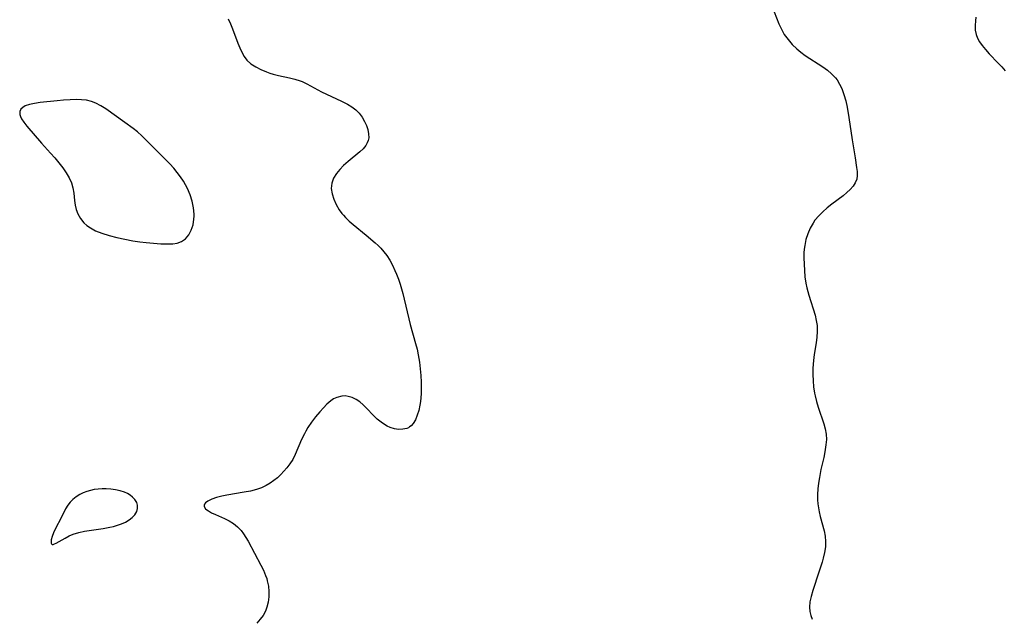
# Model space of a CAD drawing. Header units: metres. Extents: x 1073367 to 1082519, y 1569854 to 1574957.
# Tile 333 of 656: x 1077039 to 1077313, y 1573272 to 1573438. Entities that reach past the tile are written whole.
import ezdxf

# ---------------------------------------------------------------- set-up
doc = ezdxf.new("R2010")
doc.units = ezdxf.units.M
doc.layers.add('CGG_CurvaNivelLidar_v1', color=253, linetype='Continuous', lineweight=30)

msp = doc.modelspace()

# ---------------------------------------------------------------- linework, layer by layer
at = {"layer": 'CGG_CurvaNivelLidar_v1'}
for p, q in [((1077248.8692, 1573440.5094, 69.5), (1077250.2315, 1573437.1628, 69.5)), ((1077097.2261, 1573438.5935, 69), (1077097.8817, 1573437.1864, 69)), ((1077304.7884, 1573438.0155, 70), (1077304.7105, 1573436.7042, 70)), ((1077304.9192, 1573439.0339, 70), (1077304.7884, 1573438.0155, 70)), ((1077097.8817, 1573437.1864, 69), (1077098.4681, 1573435.7565, 69)), ((1077098.4681, 1573435.7565, 69), (1077099.9364, 1573431.816, 69)), ((1077250.2315, 1573437.1628, 69.5), (1077250.9842, 1573435.5401, 69.5)), ((1077250.9842, 1573435.5401, 69.5), (1077251.7213, 1573434.2231, 69.5)), ((1077304.7105, 1573436.7042, 70), (1077304.7708, 1573435.4349, 70)), ((1077304.7708, 1573435.4349, 70), (1077305.0096, 1573434.2174, 70)), ((1077251.7213, 1573434.2231, 69.5), (1077252.7436, 1573432.7687, 69.5)), ((1077252.7436, 1573432.7687, 69.5), (1077253.9177, 1573431.4198, 69.5)), ((1077305.0096, 1573434.2174, 70), (1077305.4116, 1573433.1565, 70)), ((1077305.4116, 1573433.1565, 70), (1077305.9655, 1573432.1379, 70)), ((1077099.9364, 1573431.816, 69), (1077100.4564, 1573430.518, 69)), ((1077100.4564, 1573430.518, 69), (1077101.0218, 1573429.2802, 69)), ((1077253.9177, 1573431.4198, 69.5), (1077255.2233, 1573430.1784, 69.5)), ((1077255.2233, 1573430.1784, 69.5), (1077256.3528, 1573429.2626, 69.5)), ((1077305.9655, 1573432.1379, 70), (1077306.6396, 1573431.1522, 70)), ((1077306.6396, 1573431.1522, 70), (1077307.5792, 1573429.9892, 70)), ((1077307.5792, 1573429.9892, 70), (1077308.6145, 1573428.8482, 70)), ((1077101.0218, 1573429.2802, 69), (1077101.6706, 1573428.1297, 69)), ((1077101.6706, 1573428.1297, 69), (1077102.4451, 1573427.0984, 69)), ((1077102.4451, 1573427.0984, 69), (1077103.5717, 1573426.0576, 69)), ((1077256.3528, 1573429.2626, 69.5), (1077257.5361, 1573428.4014, 69.5)), ((1077257.5361, 1573428.4014, 69.5), (1077262.3828, 1573425.1909, 69.5)), ((1077308.6145, 1573428.8482, 70), (1077311.1284, 1573426.2513, 70)), ((1077103.5717, 1573426.0576, 69), (1077104.8816, 1573425.1889, 69)), ((1077104.8816, 1573425.1889, 69), (1077106.3235, 1573424.454, 69)), ((1077106.3235, 1573424.454, 69), (1077107.8558, 1573423.8247, 69)), ((1077262.3828, 1573425.1909, 69.5), (1077263.6687, 1573424.2605, 69.5)), ((1077263.6687, 1573424.2605, 69.5), (1077264.8619, 1573423.2623, 69.5)), ((1077311.1284, 1573426.2513, 70), (1077312.1079, 1573425.1893, 70)), ((1077312.1079, 1573425.1893, 70), (1077313.0571, 1573424.0902, 70)), ((1077107.8558, 1573423.8247, 69), (1077108.8498, 1573423.4782, 69)), ((1077108.8498, 1573423.4782, 69), (1077109.7245, 1573423.2179, 69)), ((1077109.7245, 1573423.2179, 69), (1077111.2258, 1573422.8453, 69)), ((1077111.2258, 1573422.8453, 69), (1077114.2731, 1573422.1854, 69)), ((1077114.2731, 1573422.1854, 69), (1077115.7779, 1573421.8111, 69)), ((1077115.7779, 1573421.8111, 69), (1077117.2422, 1573421.3479, 69)), ((1077117.2422, 1573421.3479, 69), (1077117.7394, 1573421.1568, 69)), ((1077264.8619, 1573423.2623, 69.5), (1077265.9206, 1573422.16, 69.5)), ((1077265.9206, 1573422.16, 69.5), (1077266.354, 1573421.6021, 69.5)), ((1077266.354, 1573421.6021, 69.5), (1077267.084, 1573420.439, 69.5)), ((1077117.7394, 1573421.1568, 69), (1077119.1228, 1573420.5212, 69)), ((1077119.1228, 1573420.5212, 69), (1077123.1665, 1573418.3097, 69)), ((1077267.084, 1573420.439, 69.5), (1077267.6868, 1573419.1855, 69.5)), ((1077267.6868, 1573419.1855, 69.5), (1077268.2905, 1573417.5258, 69.5)), ((1077051.5177, 1573415.9562, 69), (1077049.7233, 1573415.7853, 69)), ((1077053.3119, 1573416.0838, 69), (1077051.5177, 1573415.9562, 69)), ((1077055.0863, 1573416.133, 69), (1077053.3119, 1573416.0838, 69)), ((1077056.501, 1573416.0832, 69), (1077055.0863, 1573416.133, 69)), ((1077057.8837, 1573415.9093, 69), (1077056.501, 1573416.0832, 69)), ((1077059.2201, 1573415.5757, 69), (1077057.8837, 1573415.9093, 69)), ((1077123.1665, 1573418.3097, 69), (1077128.7087, 1573415.7112, 69)), ((1077268.2905, 1573417.5258, 69.5), (1077268.7702, 1573415.7842, 69.5)), ((1077039.6216, 1573413.4544, 69), (1077039.3262, 1573412.8369, 69)), ((1077040.1595, 1573413.9605, 69), (1077039.6216, 1573413.4544, 69)), ((1077040.8795, 1573414.3362, 69), (1077040.1595, 1573413.9605, 69)), ((1077042.0658, 1573414.7225, 69), (1077040.8795, 1573414.3362, 69)), ((1077043.4577, 1573415.0256, 69), (1077042.0658, 1573414.7225, 69)), ((1077044.9946, 1573415.268, 69), (1077043.4577, 1573415.0256, 69)), ((1077049.7233, 1573415.7853, 69), (1077044.9946, 1573415.268, 69)), ((1077060.5095, 1573415.0852, 69), (1077059.2201, 1573415.5757, 69)), ((1077061.9046, 1573414.363, 69), (1077060.5095, 1573415.0852, 69)), ((1077063.2586, 1573413.5131, 69), (1077061.9046, 1573414.363, 69)), ((1077068.566, 1573409.7707, 69), (1077063.2586, 1573413.5131, 69)), ((1077128.7087, 1573415.7112, 69), (1077130.3833, 1573414.8335, 69)), ((1077130.3833, 1573414.8335, 69), (1077131.5773, 1573414.0816, 69)), ((1077131.5773, 1573414.0816, 69), (1077132.6654, 1573413.2425, 69)), ((1077132.6654, 1573413.2425, 69), (1077133.615, 1573412.3054, 69)), ((1077268.7702, 1573415.7842, 69.5), (1077269.1603, 1573413.985, 69.5)), ((1077269.1603, 1573413.985, 69.5), (1077269.6461, 1573411.134, 69.5)), ((1077039.3262, 1573412.8369, 69), (1077039.3188, 1573411.9294, 69)), ((1077039.3188, 1573411.9294, 69), (1077039.498, 1573411.3734, 69)), ((1077039.498, 1573411.3734, 69), (1077039.7904, 1573410.7994, 69)), ((1077039.7904, 1573410.7994, 69), (1077040.4763, 1573409.7972, 69)), ((1077133.615, 1573412.3054, 69), (1077134.4397, 1573411.2058, 69)), ((1077134.4397, 1573411.2058, 69), (1077135.1122, 1573410.0293, 69)), ((1077269.6461, 1573411.134, 69.5), (1077270.5496, 1573404.9177, 69.5)), ((1077040.4763, 1573409.7972, 69), (1077041.3363, 1573408.7386, 69)), ((1077041.3363, 1573408.7386, 69), (1077045.3636, 1573404.0158, 69)), ((1077070.8828, 1573408.0396, 69), (1077068.566, 1573409.7707, 69)), ((1077072.0071, 1573407.1262, 69), (1077070.8828, 1573408.0396, 69)), ((1077135.1122, 1573410.0293, 69), (1077135.6283, 1573408.8964, 69)), ((1077135.6283, 1573408.8964, 69), (1077136.0182, 1573407.7545, 69)), ((1077136.0182, 1573407.7545, 69), (1077136.2486, 1573406.6222, 69)), ((1077073.2663, 1573406.0186, 69), (1077072.0071, 1573407.1262, 69)), ((1077074.4843, 1573404.8683, 69), (1077073.2663, 1573406.0186, 69)), ((1077079.9148, 1573399.4112, 69), (1077074.4843, 1573404.8683, 69)), ((1077136.2769, 1573405.5177, 69), (1077136.149, 1573404.768, 69)), ((1077136.2486, 1573406.6222, 69), (1077136.2769, 1573405.5177, 69)), ((1077270.5496, 1573404.9177, 69.5), (1077271.4013, 1573399.9382, 69.5)), ((1077045.3636, 1573404.0158, 69), (1077047.8953, 1573401.2491, 69)), ((1077134.7226, 1573402.4532, 69), (1077133.842, 1573401.6118, 69)), ((1077135.4546, 1573403.3319, 69), (1077134.7226, 1573402.4532, 69)), ((1077135.8824, 1573404.0503, 69), (1077135.4546, 1573403.3319, 69)), ((1077136.149, 1573404.768, 69), (1077135.8824, 1573404.0503, 69)), ((1077047.8953, 1573401.2491, 69), (1077049.0864, 1573399.9106, 69)), ((1077049.0864, 1573399.9106, 69), (1077050.2278, 1573398.5503, 69)), ((1077081.0263, 1573398.2433, 69), (1077079.9148, 1573399.4112, 69)), ((1077133.842, 1573401.6118, 69), (1077130.5399, 1573398.8901, 69)), ((1077271.4013, 1573399.9382, 69.5), (1077271.8065, 1573397.2441, 69.5)), ((1077050.2278, 1573398.5503, 69), (1077051.3002, 1573397.1742, 69)), ((1077051.3002, 1573397.1742, 69), (1077052.2647, 1573395.8023, 69)), ((1077082.0964, 1573397.0424, 69), (1077081.0263, 1573398.2433, 69)), ((1077083.0548, 1573395.8697, 69), (1077082.0964, 1573397.0424, 69)), ((1077128.2619, 1573396.6751, 69), (1077127.3494, 1573395.5406, 69)), ((1077129.3005, 1573397.7674, 69), (1077128.2619, 1573396.6751, 69)), ((1077130.5399, 1573398.8901, 69), (1077129.3005, 1573397.7674, 69)), ((1077271.8065, 1573397.2441, 69.5), (1077271.9396, 1573396.0884, 69.5)), ((1077052.2647, 1573395.8023, 69), (1077053.0918, 1573394.4063, 69)), ((1077053.0918, 1573394.4063, 69), (1077053.7251, 1573392.9708, 69)), ((1077083.9556, 1573394.6633, 69), (1077083.0548, 1573395.8697, 69)), ((1077084.7922, 1573393.4273, 69), (1077083.9556, 1573394.6633, 69)), ((1077126.5256, 1573394.2395, 69), (1077126.0066, 1573392.8848, 69)), ((1077127.3494, 1573395.5406, 69), (1077126.5256, 1573394.2395, 69)), ((1077271.8198, 1573393.9718, 69.5), (1077271.4275, 1573392.9891, 69.5)), ((1077271.9696, 1573395.0007, 69.5), (1077271.8198, 1573393.9718, 69.5)), ((1077271.9396, 1573396.0884, 69.5), (1077271.9696, 1573395.0007, 69.5)), ((1077053.7251, 1573392.9708, 69), (1077054.1102, 1573391.5579, 69)), ((1077054.1102, 1573391.5579, 69), (1077054.3371, 1573390.1182, 69)), ((1077085.4024, 1573392.4237, 69), (1077084.7922, 1573393.4273, 69)), ((1077085.9478, 1573391.3944, 69), (1077085.4024, 1573392.4237, 69)), ((1077086.6626, 1573389.6643, 69), (1077085.9478, 1573391.3944, 69)), ((1077126.0066, 1573392.8848, 69), (1077125.88, 1573391.4434, 69)), ((1077125.88, 1573391.4434, 69), (1077126.0875, 1573389.9458, 69)), ((1077270.8207, 1573392.0514, 69.5), (1077270.0425, 1573391.1532, 69.5)), ((1077271.4275, 1573392.9891, 69.5), (1077270.8207, 1573392.0514, 69.5)), ((1077054.3371, 1573390.1182, 69), (1077054.5484, 1573388.0845, 69)), ((1077087.1922, 1573387.8755, 69), (1077086.6626, 1573389.6643, 69)), ((1077126.0875, 1573389.9458, 69), (1077126.5468, 1573388.4297, 69)), ((1077268.0724, 1573389.4102, 69.5), (1077264.9253, 1573387.0184, 69.5)), ((1077269.1087, 1573390.2705, 69.5), (1077268.0724, 1573389.4102, 69.5)), ((1077270.0425, 1573391.1532, 69.5), (1077269.1087, 1573390.2705, 69.5)), ((1077054.5484, 1573388.0845, 69), (1077054.7333, 1573386.7907, 69)), ((1077054.7333, 1573386.7907, 69), (1077055.0173, 1573385.5291, 69)), ((1077087.5581, 1573386.0592, 69), (1077087.1922, 1573387.8755, 69)), ((1077087.7604, 1573384.2437, 69), (1077087.5581, 1573386.0592, 69)), ((1077126.5468, 1573388.4297, 69), (1077127.2198, 1573386.9207, 69)), ((1077127.2198, 1573386.9207, 69), (1077128.0919, 1573385.4554, 69)), ((1077263.6466, 1573386.0034, 69.5), (1077262.414, 1573384.935, 69.5)), ((1077264.9253, 1573387.0184, 69.5), (1077263.6466, 1573386.0034, 69.5)), ((1077055.0173, 1573385.5291, 69), (1077055.4456, 1573384.3278, 69)), ((1077055.4456, 1573384.3278, 69), (1077056.1688, 1573383.0503, 69)), ((1077056.1688, 1573383.0503, 69), (1077057.1217, 1573381.9089, 69)), ((1077087.7221, 1573382.8562, 69), (1077087.77, 1573383.7594, 69)), ((1077087.77, 1573383.7594, 69), (1077087.7604, 1573384.2437, 69)), ((1077128.0919, 1573385.4554, 69), (1077128.8112, 1573384.4889, 69)), ((1077128.8112, 1573384.4889, 69), (1077129.2374, 1573383.9894, 69)), ((1077129.2374, 1573383.9894, 69), (1077129.8556, 1573383.3299, 69)), ((1077129.8556, 1573383.3299, 69), (1077130.8856, 1573382.3427, 69)), ((1077261.2621, 1573383.7974, 69.5), (1077260.2305, 1573382.5706, 69.5)), ((1077262.414, 1573384.935, 69.5), (1077261.2621, 1573383.7974, 69.5)), ((1077057.1217, 1573381.9089, 69), (1077057.9953, 1573381.1333, 69)), ((1077057.9953, 1573381.1333, 69), (1077058.9731, 1573380.4428, 69)), ((1077058.9731, 1573380.4428, 69), (1077060.3821, 1573379.6784, 69)), ((1077086.9833, 1573379.8238, 69), (1077087.4617, 1573381.3031, 69)), ((1077087.4617, 1573381.3031, 69), (1077087.7221, 1573382.8562, 69)), ((1077130.8856, 1573382.3427, 69), (1077131.9789, 1573381.3864, 69)), ((1077131.9789, 1573381.3864, 69), (1077135.5571, 1573378.4635, 69)), ((1077258.8777, 1573380.3363, 69.5), (1077258.2249, 1573378.7996, 69.5)), ((1077259.6893, 1573381.7881, 69.5), (1077258.8777, 1573380.3363, 69.5)), ((1077260.2305, 1573382.5706, 69.5), (1077259.6893, 1573381.7881, 69.5)), ((1077060.3821, 1573379.6784, 69), (1077062.1264, 1573378.9761, 69)), ((1077062.1264, 1573378.9761, 69), (1077064.1751, 1573378.327, 69)), ((1077064.1751, 1573378.327, 69), (1077066.3192, 1573377.7728, 69)), ((1077066.3192, 1573377.7728, 69), (1077068.5308, 1573377.2967, 69)), ((1077085.3848, 1573377.4275, 69), (1077086.2895, 1573378.5049, 69)), ((1077086.2895, 1573378.5049, 69), (1077086.9833, 1573379.8238, 69)), ((1077135.5571, 1573378.4635, 69), (1077138.0767, 1573376.3134, 69)), ((1077258.2249, 1573378.7996, 69.5), (1077257.7252, 1573377.1978, 69.5)), ((1077068.5308, 1573377.2967, 69), (1077070.722, 1573376.9032, 69)), ((1077070.722, 1573376.9032, 69), (1077072.669, 1573376.6134, 69)), ((1077072.669, 1573376.6134, 69), (1077074.4518, 1573376.3963, 69)), ((1077074.4518, 1573376.3963, 69), (1077078.5, 1573376.0232, 69)), ((1077078.5, 1573376.0232, 69), (1077080.7107, 1573375.9903, 69)), ((1077080.7107, 1573375.9903, 69), (1077081.8809, 1573376.0483, 69)), ((1077081.8809, 1573376.0483, 69), (1077083.1049, 1573376.2437, 69)), ((1077083.1049, 1573376.2437, 69), (1077084.2811, 1573376.6601, 69)), ((1077084.2811, 1573376.6601, 69), (1077085.3848, 1573377.4275, 69)), ((1077138.0767, 1573376.3134, 69), (1077138.8697, 1573375.5815, 69)), ((1077138.8697, 1573375.5815, 69), (1077139.6287, 1573374.8234, 69)), ((1077139.6287, 1573374.8234, 69), (1077140.5093, 1573373.8266, 69)), ((1077257.3838, 1573375.546, 69.5), (1077257.2583, 1573374.5316, 69.5)), ((1077257.7252, 1573377.1978, 69.5), (1077257.3838, 1573375.546, 69.5)), ((1077140.5093, 1573373.8266, 69), (1077141.3117, 1573372.7682, 69)), ((1077141.3117, 1573372.7682, 69), (1077142.1451, 1573371.4584, 69)), ((1077257.1861, 1573373.5063, 69.5), (1077257.1553, 1573372.1448, 69.5)), ((1077257.1553, 1573372.1448, 69.5), (1077257.1867, 1573370.3912, 69.5)), ((1077257.2583, 1573374.5316, 69.5), (1077257.1861, 1573373.5063, 69.5)), ((1077142.1451, 1573371.4584, 69), (1077142.8852, 1573370.0824, 69)), ((1077142.8852, 1573370.0824, 69), (1077143.5513, 1573368.6551, 69)), ((1077257.1867, 1573370.3912, 69.5), (1077257.2879, 1573368.6276, 69.5)), ((1077143.5513, 1573368.6551, 69), (1077143.986, 1573367.6194, 69)), ((1077143.986, 1573367.6194, 69), (1077144.5096, 1573366.2451, 69)), ((1077257.2879, 1573368.6276, 69.5), (1077257.4626, 1573366.8643, 69.5)), ((1077257.4626, 1573366.8643, 69.5), (1077257.7205, 1573365.1113, 69.5)), ((1077144.5096, 1573366.2451, 69), (1077144.9877, 1573364.8461, 69)), ((1077144.9877, 1573364.8461, 69), (1077145.7513, 1573362.2188, 69)), ((1077257.7205, 1573365.1113, 69.5), (1077257.9794, 1573363.7922, 69.5)), ((1077145.7513, 1573362.2188, 69), (1077147.8127, 1573353.6243, 69)), ((1077257.9794, 1573363.7922, 69.5), (1077258.5032, 1573361.7204, 69.5)), ((1077258.5032, 1573361.7204, 69.5), (1077260.2445, 1573356.1617, 69.5)), ((1077260.2445, 1573356.1617, 69.5), (1077260.5902, 1573354.7434, 69.5)), ((1077147.8127, 1573353.6243, 69), (1077149.2838, 1573348.3137, 69)), ((1077260.5902, 1573354.7434, 69.5), (1077260.8153, 1573353.3182, 69.5)), ((1077260.8153, 1573353.3182, 69.5), (1077260.8855, 1573351.7048, 69.5)), ((1077260.8855, 1573351.7048, 69.5), (1077260.792, 1573350.0805, 69.5)), ((1077149.2838, 1573348.3137, 69), (1077149.6871, 1573346.757, 69)), ((1077260.5845, 1573348.4835, 69.5), (1077260.0354, 1573345.266, 69.5)), ((1077260.792, 1573350.0805, 69.5), (1077260.5845, 1573348.4835, 69.5)), ((1077149.6871, 1573346.757, 69), (1077150.0372, 1573345.1912, 69)), ((1077150.0372, 1573345.1912, 69), (1077150.3792, 1573343.1436, 69)), ((1077260.0354, 1573345.266, 69.5), (1077259.7988, 1573343.638, 69.5)), ((1077150.3792, 1573343.1436, 69), (1077150.5891, 1573341.2985, 69)), ((1077259.7988, 1573343.638, 69.5), (1077259.6274, 1573341.4331, 69.5)), ((1077150.5891, 1573341.2985, 69), (1077150.7463, 1573339.4429, 69)), ((1077150.7463, 1573339.4429, 69), (1077150.8463, 1573337.591, 69)), ((1077259.6274, 1573341.4331, 69.5), (1077259.6139, 1573339.7038, 69.5)), ((1077259.6139, 1573339.7038, 69.5), (1077259.6945, 1573337.9726, 69.5)), ((1077150.8463, 1573337.591, 69), (1077150.8674, 1573335.7535, 69)), ((1077259.6945, 1573337.9726, 69.5), (1077259.8652, 1573336.2487, 69.5)), ((1077129.7045, 1573333.7522, 69), (1077128.8086, 1573333.7172, 69)), ((1077130.6027, 1573333.6376, 69), (1077129.7045, 1573333.7522, 69)), ((1077150.8221, 1573334.4685, 69), (1077150.7271, 1573333.204, 69)), ((1077150.8674, 1573335.7535, 69), (1077150.8221, 1573334.4685, 69)), ((1077259.8652, 1573336.2487, 69.5), (1077260.1281, 1573334.5416, 69.5)), ((1077260.1281, 1573334.5416, 69.5), (1077260.2814, 1573333.7703, 69.5)), ((1077260.2814, 1573333.7703, 69.5), (1077260.6696, 1573332.2015, 69.5)), ((1077124.6712, 1573331.4991, 69), (1077123.6719, 1573330.4874, 69)), ((1077125.7135, 1573332.3767, 69), (1077124.6712, 1573331.4991, 69)), ((1077126.5355, 1573332.9184, 69), (1077125.7135, 1573332.3767, 69)), ((1077127.391, 1573333.3395, 69), (1077126.5355, 1573332.9184, 69)), ((1077128.8086, 1573333.7172, 69), (1077127.391, 1573333.3395, 69)), ((1077131.7016, 1573333.2988, 69), (1077130.6027, 1573333.6376, 69)), ((1077132.7702, 1573332.7712, 69), (1077131.7016, 1573333.2988, 69)), ((1077133.7947, 1573332.0825, 69), (1077132.7702, 1573332.7712, 69)), ((1077134.7613, 1573331.2636, 69), (1077133.7947, 1573332.0825, 69)), ((1077135.6926, 1573330.354, 69), (1077134.7613, 1573331.2636, 69)), ((1077150.4676, 1573331.212, 69), (1077150.1681, 1573329.7492, 69)), ((1077150.6142, 1573332.1961, 69), (1077150.4676, 1573331.212, 69)), ((1077150.7271, 1573333.204, 69), (1077150.6142, 1573332.1961, 69)), ((1077260.6696, 1573332.2015, 69.5), (1077261.1457, 1573330.598, 69.5)), ((1077122.6958, 1573329.3849, 69), (1077121.5343, 1573327.9786, 69)), ((1077123.6719, 1573330.4874, 69), (1077122.6958, 1573329.3849, 69)), ((1077137.6467, 1573328.319, 69), (1077135.6926, 1573330.354, 69)), ((1077138.6533, 1573327.3427, 69), (1077137.6467, 1573328.319, 69)), ((1077149.7721, 1573328.3848, 69), (1077149.265, 1573327.1534, 69)), ((1077150.1681, 1573329.7492, 69), (1077149.7721, 1573328.3848, 69)), ((1077261.1457, 1573330.598, 69.5), (1077262.6671, 1573326.0281, 69.5)), ((1077120.4121, 1573326.5009, 69), (1077119.3654, 1573324.9507, 69)), ((1077121.5343, 1573327.9786, 69), (1077120.4121, 1573326.5009, 69)), ((1077139.7075, 1573326.4592, 69), (1077138.6533, 1573327.3427, 69)), ((1077140.6326, 1573325.8271, 69), (1077139.7075, 1573326.4592, 69)), ((1077141.4024, 1573325.392, 69), (1077140.6326, 1573325.8271, 69)), ((1077148.6245, 1573326.0986, 69), (1077148.044, 1573325.4617, 69)), ((1077149.265, 1573327.1534, 69), (1077148.6245, 1573326.0986, 69)), ((1077262.6671, 1573326.0281, 69.5), (1077263.066, 1573324.5981, 69.5)), ((1077118.3963, 1573323.2516, 69), (1077117.6453, 1573321.6813, 69)), ((1077118.7835, 1573323.9711, 69), (1077118.3963, 1573323.2516, 69)), ((1077119.3654, 1573324.9507, 69), (1077118.7835, 1573323.9711, 69)), ((1077142.1882, 1573325.032, 69), (1077141.4024, 1573325.392, 69)), ((1077143.3935, 1573324.6491, 69), (1077142.1882, 1573325.032, 69)), ((1077144.5915, 1573324.4637, 69), (1077143.3935, 1573324.6491, 69)), ((1077145.7461, 1573324.4847, 69), (1077144.5915, 1573324.4637, 69)), ((1077146.8183, 1573324.7325, 69), (1077145.7461, 1573324.4847, 69)), ((1077147.2853, 1573324.9376, 69), (1077146.8183, 1573324.7325, 69)), ((1077147.611, 1573325.1285, 69), (1077147.2853, 1573324.9376, 69)), ((1077148.044, 1573325.4617, 69), (1077147.611, 1573325.1285, 69)), ((1077263.066, 1573324.5981, 69.5), (1077263.3244, 1573323.158, 69.5)), ((1077263.3244, 1573323.158, 69.5), (1077263.3926, 1573321.6721, 69.5)), ((1077117.6453, 1573321.6813, 69), (1077115.8487, 1573317.4606, 69)), ((1077263.2951, 1573320.1629, 69.5), (1077263.0073, 1573318.26, 69.5)), ((1077263.3926, 1573321.6721, 69.5), (1077263.2951, 1573320.1629, 69.5)), ((1077115.8487, 1573317.4606, 69), (1077115.1567, 1573316.1217, 69)), ((1077263.0073, 1573318.26, 69.5), (1077262.6697, 1573316.6393, 69.5)), ((1077114.4016, 1573314.9317, 69), (1077113.5547, 1573313.8002, 69)), ((1077115.1567, 1573316.1217, 69), (1077114.4016, 1573314.9317, 69)), ((1077262.6697, 1573316.6393, 69.5), (1077261.9072, 1573313.3565, 69.5)), ((1077111.8394, 1573311.8942, 69), (1077110.8969, 1573311.0238, 69)), ((1077112.7253, 1573312.8228, 69), (1077111.8394, 1573311.8942, 69)), ((1077113.5547, 1573313.8002, 69), (1077112.7253, 1573312.8228, 69)), ((1077261.9072, 1573313.3565, 69.5), (1077261.4486, 1573311.096, 69.5)), ((1077108.8824, 1573309.5184, 69), (1077107.8024, 1573308.8795, 69)), ((1077109.9152, 1573310.2354, 69), (1077108.8824, 1573309.5184, 69)), ((1077110.8969, 1573311.0238, 69), (1077109.9152, 1573310.2354, 69)), ((1077261.2026, 1573309.5292, 69.5), (1077261.0281, 1573307.9614, 69.5)), ((1077261.4486, 1573311.096, 69.5), (1077261.2026, 1573309.5292, 69.5)), ((1077056.9509, 1573306.817, 69), (1077056.0134, 1573306.3442, 69)), ((1077057.936, 1573307.2112, 69), (1077056.9509, 1573306.817, 69)), ((1077058.9611, 1573307.5193, 69), (1077057.936, 1573307.2112, 69)), ((1077060.0276, 1573307.7362, 69), (1077058.9611, 1573307.5193, 69)), ((1077061.1173, 1573307.8692, 69), (1077060.0276, 1573307.7362, 69)), ((1077062.2198, 1573307.9288, 69), (1077061.1173, 1573307.8692, 69)), ((1077063.3256, 1573307.9203, 69), (1077062.2198, 1573307.9288, 69)), ((1077064.5951, 1573307.8311, 69), (1077063.3256, 1573307.9203, 69)), ((1077065.9304, 1573307.6562, 69), (1077064.5951, 1573307.8311, 69)), ((1077067.2179, 1573307.3868, 69), (1077065.9304, 1573307.6562, 69)), ((1077068.4282, 1573306.9946, 69), (1077067.2179, 1573307.3868, 69)), ((1077069.2403, 1573306.6157, 69), (1077068.4282, 1573306.9946, 69)), ((1077069.9832, 1573306.1645, 69), (1077069.2403, 1573306.6157, 69)), ((1077101.6787, 1573306.9689, 69), (1077096.8296, 1573306.1504, 69)), ((1077103.397, 1573307.2924, 69), (1077101.6787, 1573306.9689, 69)), ((1077105.0775, 1573307.723, 69), (1077103.397, 1573307.2924, 69)), ((1077106.4669, 1573308.235, 69), (1077105.0775, 1573307.723, 69)), ((1077107.8024, 1573308.8795, 69), (1077106.4669, 1573308.235, 69)), ((1077261.0281, 1573307.9614, 69.5), (1077260.9382, 1573306.3994, 69.5)), ((1077260.9382, 1573306.3994, 69.5), (1077260.9502, 1573304.85, 69.5)), ((1077053.3249, 1573304.2459, 69), (1077052.6497, 1573303.3996, 69)), ((1077054.1256, 1573305.0215, 69), (1077053.3249, 1573304.2459, 69)), ((1077055.0273, 1573305.7238, 69), (1077054.1256, 1573305.0215, 69)), ((1077056.0134, 1573306.3442, 69), (1077055.0273, 1573305.7238, 69)), ((1077070.6448, 1573305.6509, 69), (1077069.9832, 1573306.1645, 69)), ((1077071.321, 1573304.9491, 69), (1077070.6448, 1573305.6509, 69)), ((1077071.8179, 1573304.1846, 69), (1077071.321, 1573304.9491, 69)), ((1077072.0899, 1573303.3734, 69), (1077071.8179, 1573304.1846, 69)), ((1077090.6806, 1573303.7002, 69), (1077090.5743, 1573303.4013, 69)), ((1077090.9701, 1573304.0861, 69), (1077090.6806, 1573303.7002, 69)), ((1077091.5711, 1573304.5351, 69), (1077090.9701, 1573304.0861, 69)), ((1077092.6503, 1573305.0515, 69), (1077091.5711, 1573304.5351, 69)), ((1077093.9842, 1573305.5032, 69), (1077092.6503, 1573305.0515, 69)), ((1077095.5011, 1573305.8874, 69), (1077093.9842, 1573305.5032, 69)), ((1077096.8296, 1573306.1504, 69), (1077095.5011, 1573305.8874, 69)), ((1077260.9502, 1573304.85, 69.5), (1077261.0347, 1573303.7464, 69.5)), ((1077261.0347, 1573303.7464, 69.5), (1077261.1934, 1573302.6416, 69.5)), ((1077052.074, 1573302.4098, 69), (1077050.9694, 1573300.0262, 69)), ((1077052.6497, 1573303.3996, 69), (1077052.074, 1573302.4098, 69)), ((1077071.3242, 1573300.7599, 69), (1077071.8233, 1573301.6017, 69)), ((1077071.8233, 1573301.6017, 69), (1077072.0894, 1573302.4864, 69)), ((1077072.0894, 1573302.4864, 69), (1077072.0899, 1573303.3734, 69)), ((1077090.5743, 1573303.4013, 69), (1077090.5736, 1573303.0499, 69)), ((1077090.5736, 1573303.0499, 69), (1077090.9176, 1573302.4051, 69)), ((1077090.9176, 1573302.4051, 69), (1077091.2772, 1573302.0876, 69)), ((1077091.2772, 1573302.0876, 69), (1077091.737, 1573301.7849, 69)), ((1077091.737, 1573301.7849, 69), (1077092.6393, 1573301.2996, 69)), ((1077092.6393, 1573301.2996, 69), (1077093.6929, 1573300.8065, 69)), ((1077261.1934, 1573302.6416, 69.5), (1077261.4116, 1573301.5479, 69.5)), ((1077261.4116, 1573301.5479, 69.5), (1077261.7216, 1573300.2645, 69.5)), ((1077050.9694, 1573300.0262, 69), (1077049.2176, 1573296.7661, 69)), ((1077066.5091, 1573297.8166, 69), (1077067.6251, 1573298.2164, 69)), ((1077067.6251, 1573298.2164, 69), (1077068.6742, 1573298.6904, 69)), ((1077068.6742, 1573298.6904, 69), (1077069.7039, 1573299.2917, 69)), ((1077069.7039, 1573299.2917, 69), (1077070.6004, 1573299.9825, 69)), ((1077070.6004, 1573299.9825, 69), (1077071.3242, 1573300.7599, 69)), ((1077093.6929, 1573300.8065, 69), (1077096.1776, 1573299.7211, 69)), ((1077096.1776, 1573299.7211, 69), (1077097.5119, 1573299.0472, 69)), ((1077097.5119, 1573299.0472, 69), (1077098.6925, 1573298.2905, 69)), ((1077098.6925, 1573298.2905, 69), (1077099.7967, 1573297.3976, 69)), ((1077261.7216, 1573300.2645, 69.5), (1077262.7796, 1573296.2535, 69.5)), ((1077048.7152, 1573295.7344, 69), (1077048.2994, 1573294.6664, 69)), ((1077049.2176, 1573296.7661, 69), (1077048.7152, 1573295.7344, 69)), ((1077054.2171, 1573295.354, 69), (1077055.7447, 1573295.829, 69)), ((1077055.7447, 1573295.829, 69), (1077057.3293, 1573296.166, 69)), ((1077057.3293, 1573296.166, 69), (1077062.4809, 1573296.9195, 69)), ((1077062.4809, 1573296.9195, 69), (1077064.4022, 1573297.2674, 69)), ((1077064.4022, 1573297.2674, 69), (1077065.3448, 1573297.4845, 69)), ((1077065.3448, 1573297.4845, 69), (1077066.5091, 1573297.8166, 69)), ((1077099.7967, 1573297.3976, 69), (1077100.7946, 1573296.3716, 69)), ((1077100.7946, 1573296.3716, 69), (1077101.5178, 1573295.4329, 69)), ((1077262.7796, 1573296.2535, 69.5), (1077263.0636, 1573294.7807, 69.5)), ((1077048.0696, 1573293.7444, 69), (1077048.0283, 1573293.2621, 69)), ((1077048.0283, 1573293.2621, 69), (1077048.0671, 1573292.8822, 69)), ((1077048.0671, 1573292.8822, 69), (1077048.1684, 1573292.629, 69)), ((1077048.2994, 1573294.6664, 69), (1077048.0696, 1573293.7444, 69)), ((1077048.9494, 1573292.6377, 69), (1077049.4413, 1573292.8766, 69)), ((1077049.4413, 1573292.8766, 69), (1077051.9262, 1573294.2662, 69)), ((1077051.9262, 1573294.2662, 69), (1077053.0229, 1573294.837, 69)), ((1077053.0229, 1573294.837, 69), (1077054.2171, 1573295.354, 69)), ((1077101.5178, 1573295.4329, 69), (1077102.1741, 1573294.4238, 69)), ((1077102.1741, 1573294.4238, 69), (1077102.7887, 1573293.3631, 69)), ((1077102.7887, 1573293.3631, 69), (1077106.3397, 1573286.6993, 69)), ((1077263.0636, 1573294.7807, 69.5), (1077263.1945, 1573293.3046, 69.5)), ((1077263.1945, 1573293.3046, 69.5), (1077263.1204, 1573291.7777, 69.5)), ((1077048.1684, 1573292.629, 69), (1077048.3089, 1573292.4914, 69)), ((1077048.3089, 1573292.4914, 69), (1077048.5, 1573292.4896, 69)), ((1077048.5, 1573292.4896, 69), (1077048.6257, 1573292.5057, 69)), ((1077048.6257, 1573292.5057, 69), (1077048.9494, 1573292.6377, 69)), ((1077262.8741, 1573290.2379, 69.5), (1077262.5107, 1573288.6839, 69.5)), ((1077263.1204, 1573291.7777, 69.5), (1077262.8741, 1573290.2379, 69.5)), ((1077262.2058, 1573287.5695, 69.5), (1077261.3531, 1573284.8259, 69.5)), ((1077262.5107, 1573288.6839, 69.5), (1077262.2058, 1573287.5695, 69.5)), ((1077106.3397, 1573286.6993, 69), (1077107.0325, 1573285.3016, 69)), ((1077107.0325, 1573285.3016, 69), (1077107.6325, 1573283.8909, 69)), ((1077261.3531, 1573284.8259, 69.5), (1077259.6508, 1573279.7305, 69.5)), ((1077107.6325, 1573283.8909, 69), (1077107.9324, 1573283.0135, 69)), ((1077107.9324, 1573283.0135, 69), (1077108.1076, 1573282.3777, 69)), ((1077108.1076, 1573282.3777, 69), (1077108.3895, 1573280.9074, 69)), ((1077108.3895, 1573280.9074, 69), (1077108.5185, 1573279.421, 69)), ((1077108.5185, 1573279.421, 69), (1077108.4986, 1573277.9378, 69)), ((1077259.6508, 1573279.7305, 69.5), (1077259.1564, 1573278.0571, 69.5)), ((1077108.3245, 1573276.4771, 69), (1077107.9812, 1573275.0599, 69)), ((1077108.4986, 1573277.9378, 69), (1077108.3245, 1573276.4771, 69)), ((1077258.8418, 1573276.5662, 69.5), (1077258.7075, 1573275.1013, 69.5)), ((1077259.1564, 1573278.0571, 69.5), (1077258.8418, 1573276.5662, 69.5)), ((1077107.3922, 1573273.6088, 69), (1077106.9224, 1573272.784, 69)), ((1077107.6906, 1573274.2568, 69), (1077107.3922, 1573273.6088, 69)), ((1077107.9812, 1573275.0599, 69), (1077107.6906, 1573274.2568, 69)), ((1077258.7075, 1573275.1013, 69.5), (1077258.7852, 1573273.8405, 69.5)), ((1077258.7852, 1573273.8405, 69.5), (1077259.0484, 1573272.7101, 69.5)), ((1077106.1342, 1573271.6808, 69), (1077105.2313, 1573270.6374, 69)), ((1077106.9224, 1573272.784, 69), (1077106.1342, 1573271.6808, 69)), ((1077259.0484, 1573272.7101, 69.5), (1077259.4604, 1573271.6785, 69.5))]:
    msp.add_line(p, q, dxfattribs=at)

doc.saveas('drawing.dxf')
